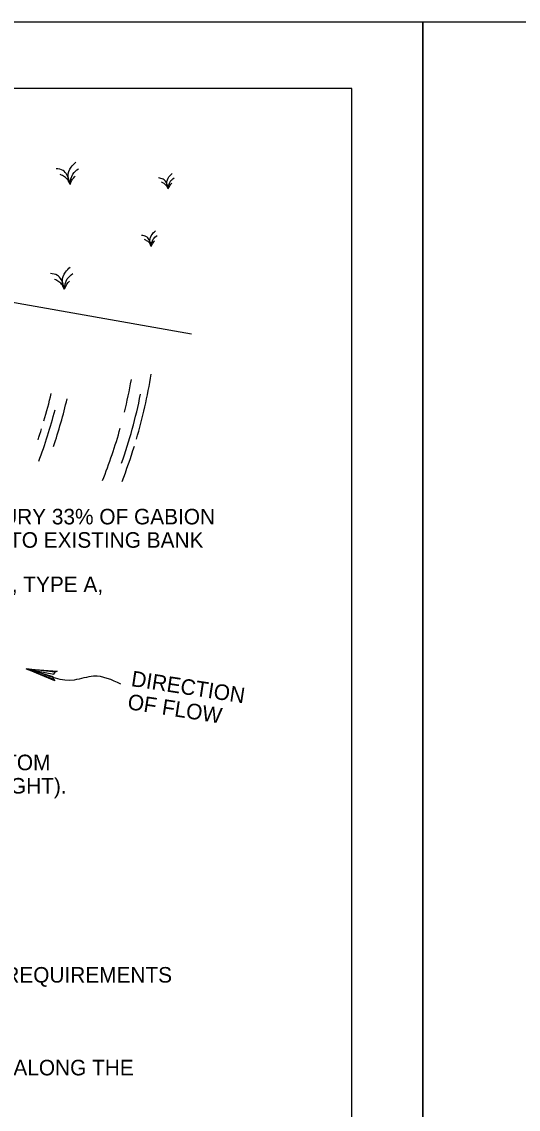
# Model space of a CAD drawing. Extents: x 3 to 3592, y -602 to 1171.
# Drawn here: x 753.3 to 864.9, y 926.3 to 1170.8 of the extents above; entities that cross this region are included whole.
import ezdxf

# ---------------------------------------------------------------- set-up
doc = ezdxf.new("R2010")
doc.units = 0
for name, color, linetype in [('1', 7, 'Continuous'), ('2', 7, 'Continuous'), ('3', 7, 'Continuous'), ('PLT-BNDY', 7, 'Continuous')]:
    doc.layers.add(name, color=color, linetype=linetype)

msp = doc.modelspace()

# ---------------------------------------------------------------- linework, layer by layer
at = {"layer": '1'}
msp.add_lwpolyline([(827.51, 591.83), (827.51, 1155.83), (41.51, 1155.83), (41.51, 591.83), (827.51, 591.83), (827.51, 618.19), (627.51, 618.19), (627.51, 682.87), (827.51, 682.87), (827.51, 711.83), (627.51, 711.83), (627.51, 591.83), (706.31, 591.83), (706.31, 618.19), (706.31, 591.83), (783.31, 591.83), (783.31, 618.19), (783.31, 605.88), (827.51, 605.88)], dxfattribs=at)
at = {"layer": '2'}
msp.add_line((730.15, 1111.47), (791.49, 1100.63), dxfattribs=at)
msp.add_lwpolyline([(760.51, 1023), (760.39, 1023.51), (754.37, 1025.34), (760.51, 1023), (760.77, 1022.64), (754.37, 1025.34), (760.54, 1024.15), (760.87, 1024.55), (754.37, 1025.34), (761.29, 1024.77), (760.87, 1024.55)], dxfattribs=at)
for centre, start, end in [((666.49, 1110.06), 343.6194, 350.9409), ((662.43, 1111.08), 346.1712, 349.8399), ((645.69, 1114.12), 343.6544, 346.7741), ((649.24, 1112.85), 341.3488, 346.8024), ((664.97, 1110.32), 340.7219, 348.5764), ((647.21, 1113.11), 339.503, 345.4208), ((645.69, 1114.12), 341.4673, 342.7556), ((662.43, 1111.08), 338.2809, 344.3678), ((666.49, 1110.06), 338.7186, 342.8369)]:
    msp.add_arc(centre, 117.4, start, end, dxfattribs=at)
for points in [[(764.19, 1134.26), (763.5, 1136.43), (762.62, 1137.39), (761.07, 1137.79)], [(764.19, 1134.26), (763.74, 1136.15), (764.44, 1138.11), (765.5, 1139.24)], [(764.19, 1134.26), (764.83, 1136.58), (766.08, 1137.79)], [(764.19, 1134.26), (763.74, 1135.18), (762.93, 1135.95), (762.01, 1136.47)], [(764.19, 1134.26), (765.02, 1135.77), (765.32, 1136.1)], [(786.25, 1133.25), (785.77, 1134.77), (785.15, 1135.43), (784.07, 1135.71)], [(786.25, 1133.25), (785.94, 1133.89), (785.37, 1134.43), (784.73, 1134.8)], [(786.25, 1133.25), (785.94, 1134.57), (786.43, 1135.94), (787.17, 1136.73)], [(786.25, 1133.25), (786.7, 1134.87), (787.58, 1135.71)], [(786.25, 1133.25), (786.84, 1134.3), (787.04, 1134.53)], [(782.45, 1120.31), (781.97, 1121.83), (781.35, 1122.5), (780.27, 1122.78)], [(782.45, 1120.31), (782.13, 1121.63), (782.62, 1123), (783.37, 1123.8)], [(782.45, 1120.31), (782.9, 1121.93), (783.77, 1122.78)], [(782.45, 1120.31), (782.14, 1120.96), (781.57, 1121.5), (780.92, 1121.86)], [(782.45, 1120.31), (783.03, 1121.37), (783.24, 1121.6)], [(762.92, 1110.68), (762.47, 1112.56), (763.17, 1114.52), (764.24, 1115.66)], [(762.92, 1110.68), (762.23, 1112.85), (761.35, 1113.8), (759.8, 1114.2)], [(762.92, 1110.68), (762.47, 1111.59), (761.66, 1112.37), (760.74, 1112.89)], [(762.92, 1110.68), (763.56, 1112.99), (764.81, 1114.2)], [(762.92, 1110.68), (763.76, 1112.18), (764.05, 1112.51)], [(775.63, 1021.89), (769.49, 1023.67), (765.13, 1022.8), (756.79, 1024.71)]]:
    msp.add_spline(points, degree=3, dxfattribs=at)
at = {"layer": 'PLT-BNDY'}
for points in [[(2.51, 1170.83), (843.51, 1170.83), (843.51, 576.83), (2.51, 576.83)], [(843.51, 1170.83), (1684.51, 1170.83), (1684.51, 576.83), (843.51, 576.83)]]:
    msp.add_lwpolyline(points, close=True, dxfattribs=at)

# ---------------------------------------------------------------- texts
at = {"layer": '3'}
for s, p in [('BURY 33% OF GABION', (745.81, 1057.8)), ('INTO EXISTING BANK', (745.81, 1052.55)), ('GEOTEXTILE, CLASS 4, TYPE A,', (699.84, 1042.57)), ('KEYED INTO STREAM BOTTOM', (689.32, 1002.52)), ('UP TO 50% OF GABION HEIGHT).', (689.32, 997.27)), ('PROVIDE MATERIALS AND CONSTRUCTION MEETING THE REQUIREMENTS', (615.76, 954.76)), ('BY HAND PLACEMENT OF COARSE AGGREGATE, AT LEAST ALONG THE', (614.93, 933.9))]:
    msp.add_text(s, height=3.5, dxfattribs=at).set_placement(p)
for s, p in [('DIRECTION', (777.77, 1021.46)), ('OF FLOW', (776.97, 1016.27))]:
    msp.add_text(s, height=3.5, rotation=351.2538, dxfattribs=at).set_placement(p)

doc.saveas('drawing.dxf')
